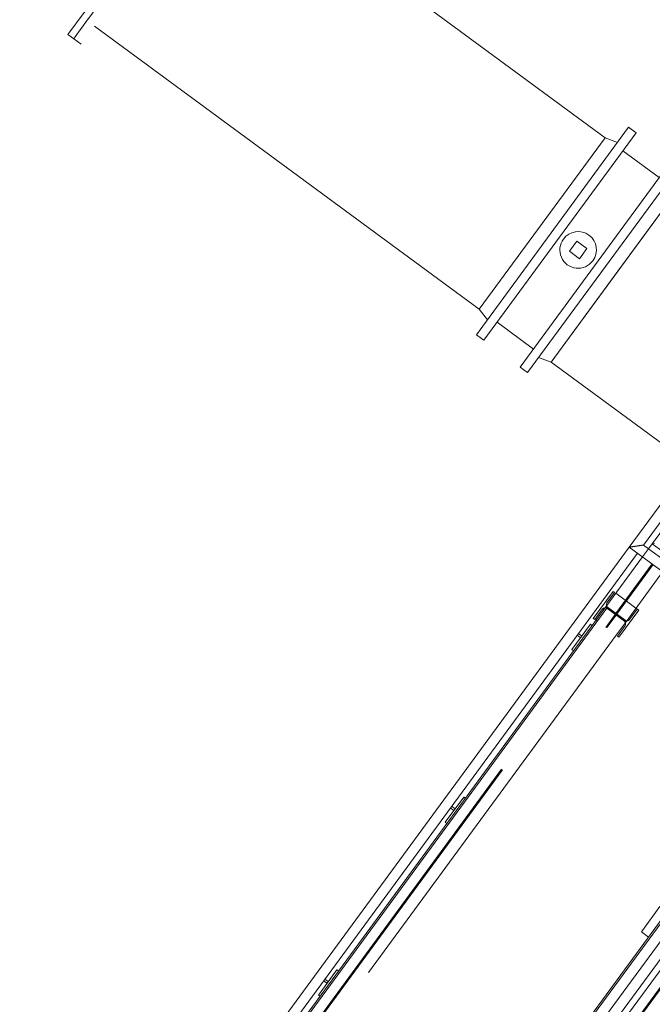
# Model space of a CAD drawing. Header units: metres. Extents: x 135583 to 135939, y 457896 to 458258.
# Tile 589 of 599: x 135740.21 to 135743.24, y 458201.5 to 458206.2. Entities that reach past the tile are written whole.
import ezdxf

# ---------------------------------------------------------------- set-up
doc = ezdxf.new("R2010")
doc.units = ezdxf.units.M
doc.linetypes.add('Hidden', pattern=[4, 2, -2])
doc.layers.add('NIEUWE INSTALLATIE', color=250, linetype='Continuous', lineweight=0)

msp = doc.modelspace()

# ---------------------------------------------------------------- linework, layer by layer
at = {"layer": 'NIEUWE INSTALLATIE', "extrusion": (0, 0, -1)}
for p, q in [((135741.1707, 458207.1197), (135740.4425, 458206.1284)), ((135740.4425, 458206.1284), (135740.4699, 458206.1083)), ((135743.1234, 458205.6851), (135742.3952, 458204.6938)), ((135743.1589, 458205.659), (135742.4306, 458204.6678)), ((135743.1589, 458205.659), (135743.1234, 458205.6851)), ((135743.0109, 458205.635), (135742.4093, 458204.8162)), ((135743.0707, 458205.6134), (135743.0109, 458205.635)), ((135742.6047, 458204.5399), (135743.3329, 458205.5311)), ((135742.6401, 458204.5139), (135743.3684, 458205.5051)), ((135742.7527, 458204.564), (135743.3542, 458205.3827)), ((135742.4093, 458204.8162), (135742.4479, 458204.7656)), ((135742.3952, 458204.6938), (135742.4306, 458204.6678)), ((135742.6928, 458204.5856), (135742.7527, 458204.564)), ((135742.6047, 458204.5399), (135742.6401, 458204.5139))]:
    msp.add_line(p, q, dxfattribs=at)
at = {"layer": 'NIEUWE INSTALLATIE'}
for p, q in [((135743.0109, 458205.635), (135741.1703, 458206.9873)), ((135740.5687, 458206.1685), (135742.4093, 458204.8162)), ((135740.4699, 458206.1083), (135740.5054, 458206.0822)), ((135743.0109, 458205.635), (135742.7101, 458205.2256)), ((135743.2696, 458205.4449), (135743.0955, 458205.5728)), ((135743.0534, 458204.9734), (135743.3542, 458205.3827)), ((135742.7101, 458205.2256), (135742.4093, 458204.8162)), ((135742.8754, 458205.1414), (135742.8398, 458205.0931)), ((135742.9237, 458205.1059), (135742.8754, 458205.1414)), ((135742.8398, 458205.0931), (135742.8882, 458205.0575)), ((135742.8882, 458205.0575), (135742.9237, 458205.1059)), ((135742.7527, 458204.564), (135743.0534, 458204.9734)), ((135742.494, 458204.754), (135742.668, 458204.6261)), ((135742.7527, 458204.564), (135743.4181, 458204.0751)), ((135743.6637, 458204.4107), (135743.1265, 458203.6796)), ((135743.1941, 458203.6899), (135743.7026, 458204.3821)), ((135743.7268, 458204.3643), (135743.2361, 458203.6963)), ((135743.1265, 458203.6796), (135740.2117, 458199.7121)), ((135743.1265, 458203.6796), (135743.94, 458203.082)), ((135743.9686, 458203.1209), (135743.1941, 458203.6899)), ((135743.2178, 458203.6714), (135743.2361, 458203.6963)), ((135743.2178, 458203.6714), (135743.2361, 458203.6963)), ((135743.2178, 458203.6714), (135743.2361, 458203.6963)), ((135743.2473, 458203.698), (135743.2361, 458203.6963)), ((135743.2361, 458203.6963), (135743.9864, 458203.1451)), ((135740.2792, 458199.7224), (135743.166, 458203.6517)), ((135743.0145, 458203.3947), (135743.1902, 458203.6339)), ((135743.0145, 458203.3947), (135743.1902, 458203.6339)), ((135743.0145, 458203.3947), (135743.1902, 458203.6339)), ((135743.2869, 458203.5628), (135743.1112, 458203.3237)), ((135743.2869, 458203.5628), (135743.1112, 458203.3237)), ((135743.2869, 458203.5628), (135743.1112, 458203.3237)), ((135743.049, 458203.4687), (135742.9542, 458203.3397)), ((135743.0195, 458203.4134), (135743.0562, 458203.4633)), ((135743.0562, 458203.4633), (135743.049, 458203.4687)), ((135740.3212, 458199.7288), (135743.0145, 458203.3947)), ((135743.0192, 458203.3876), (135740.3324, 458199.7305)), ((135742.9615, 458203.3344), (135742.9982, 458203.3844)), ((135743.1112, 458203.3237), (135743.0145, 458203.3947)), ((135743.1112, 458203.3237), (135743.0145, 458203.3947)), ((135743.1112, 458203.3237), (135743.0145, 458203.3947)), ((135743.0192, 458203.3876), (135743.103, 458203.326)), ((135743.1065, 458203.3308), (135743.0227, 458203.3924)), ((135743.0767, 458203.2497), (135743.1715, 458203.3787)), ((135743.1642, 458203.384), (135743.1275, 458203.334)), ((135743.1715, 458203.3787), (135743.1642, 458203.384)), ((135742.9408, 458203.3113), (135742.8519, 458203.1904)), ((135742.9488, 458203.3054), (135742.9408, 458203.3113)), ((135742.9542, 458203.3397), (135742.9615, 458203.3344)), ((135743.1112, 458203.3237), (135743.0638, 458203.2592)), ((135743.1112, 458203.3237), (135743.0638, 458203.2592)), ((135743.1062, 458203.305), (135743.0695, 458203.2551)), ((135742.8768, 458203.259), (135742.8934, 458203.2468)), ((135742.8993, 458203.2549), (135742.8828, 458203.267)), ((135742.8934, 458203.2468), (135742.8993, 458203.2549)), ((135743.0695, 458203.2551), (135743.0767, 458203.2497)), ((135742.8519, 458203.1904), (135742.86, 458203.1845)), ((135744.1022, 458202.7862), (135742.5187, 458200.6308)), ((135744.1969, 458202.8236), (135742.5277, 458200.5516)), ((135742.5663, 458200.9302), (135743.9581, 458202.8246)), ((135743.9646, 458202.8199), (135742.5728, 458200.9255)), ((135742.6131, 458200.8959), (135744.0049, 458202.7903)), ((135742.5576, 458200.6023), (135744.1411, 458202.7576)), ((135742.3346, 458202.4863), (135742.2458, 458202.3654)), ((135742.3427, 458202.4804), (135742.3346, 458202.4863)), ((135742.2707, 458202.434), (135742.2873, 458202.4218)), ((135742.2932, 458202.4299), (135742.2767, 458202.442)), ((135742.2873, 458202.4218), (135742.2932, 458202.4299)), ((135742.2458, 458202.3654), (135742.2539, 458202.3595)), ((135743.184, 458201.8418), (135743.2728, 458201.9627)), ((135743.2178, 458201.817), (135743.184, 458201.8418)), ((135741.7285, 458201.6613), (135741.6397, 458201.5404)), ((135741.7366, 458201.6554), (135741.7285, 458201.6613)), ((135741.6871, 458201.6049), (135741.6706, 458201.617)), ((135741.6646, 458201.609), (135741.6812, 458201.5968)), ((135741.6812, 458201.5968), (135741.6871, 458201.6049)), ((135741.6397, 458201.5404), (135741.6478, 458201.5345))]:
    msp.add_line(p, q, dxfattribs=at)
at = {"layer": 'NIEUWE INSTALLATIE', "linetype": 'Hidden'}
for p, q in [((135743.1902, 458203.6339), (135743.2177, 458203.6714)), ((135743.1902, 458203.6339), (135743.2177, 458203.6714)), ((135743.1902, 458203.6339), (135743.2177, 458203.6714)), ((135743.1902, 458203.6339), (135743.2177, 458203.6714)), ((135743.0608, 458203.3607), (135743.2365, 458203.5998)), ((135743.0608, 458203.3607), (135743.2365, 458203.5998)), ((135743.0608, 458203.3607), (135743.2365, 458203.5998)), ((135743.0649, 458203.3577), (135743.2405, 458203.5969)), ((135743.0649, 458203.3577), (135743.2405, 458203.5969)), ((135743.0649, 458203.3577), (135743.2405, 458203.5969)), ((135743.0618, 458203.4592), (135743.1642, 458203.384)), ((135743.0618, 458203.4592), (135743.1642, 458203.384)), ((135743.0135, 458203.2962), (135743.059, 458203.3583)), ((135743.0135, 458203.2962), (135743.059, 458203.3583)), ((135743.0191, 458203.2954), (135743.0631, 458203.3553)), ((135743.0191, 458203.2954), (135743.0631, 458203.3553)), ((135743.0591, 458203.3583), (135743.0608, 458203.3606)), ((135743.0591, 458203.3583), (135743.0608, 458203.3606)), ((135743.0591, 458203.3583), (135743.0608, 458203.3606)), ((135743.0591, 458203.3583), (135743.0608, 458203.3606)), ((135743.0631, 458203.3553), (135743.0648, 458203.3577)), ((135743.0631, 458203.3553), (135743.0648, 458203.3577)), ((135743.0631, 458203.3553), (135743.0648, 458203.3577)), ((135743.0631, 458203.3553), (135743.0648, 458203.3577)), ((135742.9735, 458203.3255), (135742.9671, 458203.3303)), ((135742.9735, 458203.3255), (135742.9671, 458203.3303)), ((135741.332, 458201.0076), (135743.0134, 458203.2962)), ((135741.332, 458201.0076), (135743.0134, 458203.2962)), ((135741.332, 458201.0076), (135743.0134, 458203.2962)), ((135741.332, 458201.0076), (135743.0134, 458203.2962)), ((135741.3361, 458201.0046), (135743.019, 458203.2954)), ((135741.3361, 458201.0046), (135743.019, 458203.2954)), ((135741.3361, 458201.0046), (135743.019, 458203.2954)), ((135741.3361, 458201.0046), (135743.019, 458203.2954)), ((135743.0638, 458203.2592), (135741.3824, 458200.9705)), ((135743.0638, 458203.2592), (135741.3824, 458200.9705)), ((135743.0638, 458203.2592), (135741.3824, 458200.9705)), ((135743.0638, 458203.2592), (135741.3824, 458200.9705)), ((135744.208, 458202.9823), (135742.4592, 458200.6019))]:
    msp.add_line(p, q, dxfattribs=at)
at = {"layer": 'NIEUWE INSTALLATIE'}
for start, end in [(323.696, 143.696), (143.696, 323.696)]:
    msp.add_arc((135742.8818, 458205.0995), 0.0875, start, end, dxfattribs=at)
at = {"layer": 'NIEUWE INSTALLATIE', "extrusion": (0, 0, -1)}
msp.add_ellipse((135740.834, 458206.6039), major_axis=(-0.3641, -0.4956), ratio=0.000001, start_param=3.926991, end_param=7.068583, dxfattribs=at)
at = {"layer": 'NIEUWE INSTALLATIE'}
for centre, major_axis, start_param, end_param in [((135743.0316, 458203.4045), (-0.0056, 0.0139), 0.553574, 2.124371), ((135743.0103, 458203.3755), (-0.0078, 0.0128), 5.105088, 6.675884), ((135743.0941, 458203.3139), (-0.015, 0.0012), 2.588018, 4.158815), ((135743.1154, 458203.3429), (-0.015, 0.0012), 1.017222, 2.588018)]:
    msp.add_ellipse(centre, major_axis=major_axis, ratio=1, start_param=start_param, end_param=end_param, dxfattribs=at)
msp.add_open_spline([(135743.1941, 458203.6899), (135743.1941, 458203.6899), (135743.1935, 458203.6898), (135743.1916, 458203.6895), (135743.1896, 458203.6892), (135743.1876, 458203.6889), (135743.1857, 458203.6886), (135743.1837, 458203.6883), (135743.1815, 458203.688), (135743.1791, 458203.6876), (135743.1772, 458203.6873), (135743.1753, 458203.687), (135743.1732, 458203.6867), (135743.1712, 458203.6864), (135743.1691, 458203.6861), (135743.1669, 458203.6858), (135743.1647, 458203.6854), (135743.1625, 458203.6851), (135743.1603, 458203.6847), (135743.1581, 458203.6844), (135743.1559, 458203.6841), (135743.1537, 458203.6837), (135743.1516, 458203.6834), (135743.1495, 458203.6831), (135743.1474, 458203.6828), (135743.1454, 458203.6825), (135743.1434, 458203.6822), (135743.1415, 458203.6819), (135743.1391, 458203.6815), (135743.1369, 458203.6812), (135743.1349, 458203.6809), (135743.133, 458203.6806), (135743.131, 458203.6803), (135743.129, 458203.68), (135743.1271, 458203.6797), (135743.1266, 458203.6796), (135743.1265, 458203.6796)], degree=3, knots=[-1, -1, -1, -1, -0.916667, -0.875, -0.833333, -0.791667, -0.770833, -0.75, -0.708333, -0.6875, -0.666667, -0.645833, -0.625, -0.604167, -0.583333, -0.5625, -0.541667, -0.520833, -0.5, -0.479167, -0.458333, -0.4375, -0.416667, -0.395833, -0.375, -0.354167, -0.333333, -0.3125, -0.291667, -0.25, -0.229167, -0.208333, -0.166667, -0.125, -0.083333, 0, 0, 0, 0], dxfattribs=at)

doc.saveas('drawing.dxf')
